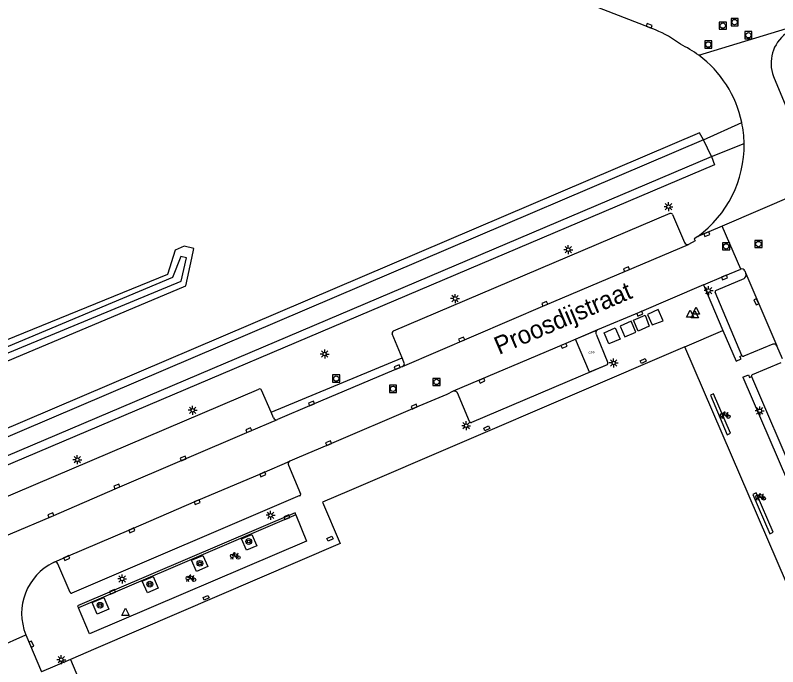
# Model space of a CAD drawing. Extents: x 136000 to 138005, y 398500 to 400500.
# Drawn here: x 137459.6 to 137566, y 399832.1 to 399923.1 of the extents above; entities that cross this region are included whole.
import ezdxf

# ---------------------------------------------------------------- set-up
doc = ezdxf.new("R2010")
doc.units = 0
for name, color, linetype in [('bp-grn-parkeervak', 7, 'Continuous'), ('gg-anno-openbare ruimte label', 7, 'Continuous'), ('gg-bbg-hoofdgebouw', 7, 'Continuous'), ('gg-knt-onverhard', 7, 'Continuous'), ('gg-knt-verharding', 7, 'Continuous'), ('gg-knt-verharding nz', 7, 'Continuous'), ('gg-kntw-bovenkant insteek waterloop', 7, 'Continuous'), ('gg-kntw-waterlijn', 7, 'Continuous'), ('gg-kwrk-afval apart plaats', 7, 'Continuous'), ('gt-grn-afwateringsgoot', 7, 'Continuous'), ('gt-grn-groengrens', 7, 'Continuous'), ('gt-grn-weggrens', 7, 'Continuous'), ('gt-symb-boom', 7, 'Continuous'), ('gt-symb-fietsenrek', 7, 'Continuous'), ('gt-symb-kolk', 7, 'Continuous'), ('gt-symb-kolk center center', 7, 'Continuous'), ('gt-symb-lichtmast', 7, 'Continuous'), ('gt-symb-rioolschacht', 7, 'Continuous'), ('gt-symb-waterafsluiter', 7, 'Continuous'), ('kenmerkpunt gehandicapten parkeerplaats', 7, 'Continuous')]:
    doc.layers.add(name, color=color, linetype=linetype)

# ---------------------------------------------------------------- blocks, each defined once
blk = doc.blocks.new('gt0-KOLK')
at = {"layer": 'gt-symb-kolk'}
blk.add_lwpolyline([(0, 0), (0.37, 0), (0.37, 0.4), (-0.38, 0.4), (-0.38, 0), (0, 0)], dxfattribs=at)
blk = doc.blocks.new('gt0-RS')
at = {"layer": 'gt-symb-rioolschacht'}
blk.add_lwpolyline([(-0.5, -0.5), (0.5, -0.5), (0.5, 0.5), (-0.5, 0.5)], close=True, dxfattribs=at)
blk.add_circle((0, 0), 0.375, dxfattribs=at)
blk = doc.blocks.new('gt0-LMAST')
at = {"layer": 'gt-symb-lichtmast'}
for p, q in [((-0.18, 0.17), (-0.45, 0.44)), ((-0.01, 0.25), (-0.01, 0.62)), ((0.17, 0.17), (0.44, 0.44)), ((-0.26, 0), (-0.63, 0)), ((-0.18, -0.18), (-0.45, -0.45)), ((-0.01, -0.25), (-0.01, -0.63)), ((0.44, -0.45), (0.17, -0.18)), ((0.24, 0), (0.62, 0))]:
    blk.add_line(p, q, dxfattribs=at)
blk.add_circle((-0.01, 0), 0.25, dxfattribs=at)
blk = doc.blocks.new('gt0-WAFSL')
at = {"layer": 'gt-symb-waterafsluiter'}
for p, q in [((-0.5, -0.33), (0, 0.67)), ((0, 0.67), (0.5, -0.33)), ((0.5, -0.33), (-0.5, -0.33))]:
    blk.add_line(p, q, dxfattribs=at)
blk = doc.blocks.new('gt0-KOLKCC')
at = {"layer": 'gt-symb-kolk center center'}
blk.add_lwpolyline([(-0.38, 0.2), (0.37, 0.2), (0.37, -0.2), (-0.38, -0.2)], close=True, dxfattribs=at)
blk = doc.blocks.new('gt0-FREK')
at = {"layer": 'gt-symb-fietsenrek'}
for p, q in [((0.26, 0.76), (0.29, 0.82)), ((0.54, 0.34), (0.26, 0.76)), ((0.29, 0.82), (0.77, 0.71)), ((0.77, 0.71), (0.54, 0.34)), ((0.76, 0.84), (0.87, 0.82)), ((0.77, 0.71), (0.84, 0.82)), ((0.89, 0.25), (0.77, 0.71))]:
    blk.add_line(p, q, dxfattribs=at)
for points in [[(-0.12, 0), (-0.05, 0.31), (0.05, 0.31), (0.12, 0)], [(0.04, 0.48), (0.23, 0.71), (0.26, 0.76)], [(0.29, 0.82), (0.36, 0.94), (0.45, 0.93)], [(0.54, 0.34), (0.56, 0.31), (0.89, 0.25)]]:
    blk.add_lwpolyline(points, dxfattribs=at)
for centre in [(0.04, 0.48), (0.89, 0.25)]:
    blk.add_circle(centre, 0.252, dxfattribs=at)
blk = doc.blocks.new('gt0-BOOM')
at = {"layer": 'gt-symb-boom'}
for radius in [0.4, 0.2]:
    blk.add_circle((0, 0), radius, dxfattribs=at)

msp = doc.modelspace()

# ---------------------------------------------------------------- linework, layer by layer
at = {"layer": 'bp-grn-parkeervak'}
msp.add_line((137540.63, 399878.57), (137542.28, 399874.56), dxfattribs=at)
msp.add_lwpolyline([(137542.2, 399874.29), (137539.74, 399873.25), (137537.77, 399877.84), (137540.85, 399879.16)], dxfattribs=at)
for centre, radius, start, end in [((137541.03, 399878.75), 0.443, 113.6843, 203.6632), ((137542.09, 399874.48), 0.215, 301.678, 8.2296), ((137542.07, 399874.47), 0.238, 9.4179, 23.7961)]:
    msp.add_arc(centre, radius, start, end, dxfattribs=at)
at = {"layer": 'gg-bbg-hoofdgebouw'}
for p, q in [((137553.01, 399876.79), (137506.17, 399856.67)), ((137573.95, 399828.13), (137553.01, 399876.79)), ((137506.17, 399856.67), (137502.47, 399855.08)), ((137470.81, 399834.68), (137467.27, 399833.16)), ((137467.27, 399833.16), (137480.21, 399803.03))]:
    msp.add_line(p, q, dxfattribs=at)
msp.add_lwpolyline([(137502.47, 399855.08), (137504.93, 399849.35), (137470.81, 399834.68)], dxfattribs=at)
at = {"layer": 'gg-knt-onverhard'}
msp.add_line((137556.75, 399903.36), (137555.61, 399905.67), dxfattribs=at)
for points in [[(137555.61, 399905.67), (137424.82, 399849.83), (137426.07, 399846.99)], [(137428.32, 399847.49), (137427.93, 399848.65), (137556.75, 399903.36)]]:
    msp.add_lwpolyline(points, dxfattribs=at)
at = {"layer": 'gg-knt-verharding'}
for p, q in [((137565.38, 399914.52), (137567.34, 399909.83)), ((137555.61, 399905.67), (137560.97, 399908.11)), ((137556.75, 399903.36), (137561.3, 399905.14)), ((137550.91, 399895.37), (137512.34, 399878.98)), ((137551.3, 399895.23), (137552.99, 399891.32)), ((137553.52, 399891.08), (137553.54, 399891.08)), ((137561.38, 399887.37), (137561.53, 399887.03)), ((137561.24, 399886.28), (137557.39, 399884.65)), ((137555.63, 399885.42), (137558.34, 399879.08)), ((137560.99, 399875.56), (137557.27, 399884.4)), ((137513.58, 399875.25), (137512.2, 399878.59)), ((137540.63, 399878.57), (137542.28, 399874.56)), ((137565.29, 399877.15), (137561.27, 399875.48)), ((137566.64, 399875.09), (137565.88, 399876.91)), ((137566.41, 399874.56), (137562.42, 399872.87)), ((137542.2, 399874.29), (137523.24, 399866.24)), ((137561.13, 399872.53), (137570.15, 399851.51)), ((137562.33, 399872.63), (137571.04, 399852.28)), ((137409.09, 399834.85), (137493.56, 399870.89)), ((137495.28, 399867.66), (137493.94, 399870.71)), ((137520.71, 399870.58), (137519.8, 399870.14)), ((137522.99, 399866.34), (137521.3, 399870.35)), ((137495.63, 399866.85), (137495.28, 399867.66)), ((137498.85, 399861.23), (137497.89, 399860.82)), ((137497.7, 399860.25), (137499.4, 399856.27)), ((137499.3, 399856.01), (137467.48, 399842.41)), ((137464.93, 399846.7), (137465, 399846.73)), ((137467.23, 399842.51), (137465.5, 399846.49)), ((137461.04, 399836.59), (137463.26, 399831.44))]:
    msp.add_line(p, q, dxfattribs=at)
for points in [[(137548.92, 399921.01), (137491.83, 399943.16), (137477.84, 399948.61)], [(137554.82, 399892.19), (137554.32, 399891.85), (137554.46, 399891.58), (137553.54, 399891.08)], [(137555.63, 399885.42), (137558.47, 399886.63), (137560.82, 399887.62)], [(137555.63, 399885.42), (137546.67, 399881.59), (137540.85, 399879.16)], [(137558.34, 399879.08), (137560.17, 399874.79), (137560.87, 399875.09), (137560.72, 399875.44), (137560.99, 399875.56)], [(137513.62, 399874.04), (137513.76, 399874.15), (137513.86, 399874.29), (137513.89, 399874.39), (137513.83, 399874.63), (137513.58, 399875.25)], [(137513.62, 399874.04), (137500.99, 399868.68), (137496.19, 399866.62)], [(137561.13, 399872.53), (137561.9, 399872.85), (137562.06, 399872.51), (137562.33, 399872.63)], [(137491.15, 399849.98), (137492.61, 399850.61), (137493.31, 399849.01), (137491.85, 399848.38), (137491.15, 399849.98)], [(137484.86, 399845.42), (137484.17, 399847), (137485.75, 399847.68), (137486.44, 399846.1), (137484.86, 399845.42)], [(137477.3, 399844.06), (137478.8, 399844.72), (137479.51, 399843.11), (137478.01, 399842.45), (137477.3, 399844.06)], [(137470.33, 399841.1), (137471.95, 399841.79), (137472.64, 399840.18), (137471.02, 399839.49), (137470.33, 399841.1)]]:
    msp.add_lwpolyline(points, dxfattribs=at)
for centre, radius, start, end in [((137543.24, 399907.04), 15.08, 52.5041, 67.8687), ((137570.31, 399916.34), 5.25, 127.1327, 200.3308), ((137545.59, 399904.8), 15.77, 53.4584, 64.311), ((137545.63, 399904.88), 15.68, 11.8757, 53.4027), ((137545.68, 399904.89), 15.62, 0.9044, 11.8693), ((137545.63, 399904.89), 15.67, 305.9015, 0.9259), ((137551.05, 399895.15), 0.259, 17.3495, 121.8003), ((137553.37, 399891.46), 0.409, 200.1591, 291.3586), ((137560.98, 399887.23), 0.423, 18.6111, 112.3318), ((137561, 399886.81), 0.576, 294.8097, 22.3092), ((137557.44, 399884.47), 0.184, 106.0295, 201.0291), ((137512.51, 399878.69), 0.333, 121.3779, 198.703), ((137541.03, 399878.75), 0.443, 113.6843, 203.6632), ((137565.45, 399876.69), 0.483, 26.9435, 109.2191), ((137561.2, 399875.75), 0.282, 223.4699, 285.3974), ((137542.09, 399874.47), 0.215, 301.663, 24.2802), ((137562.5, 399872.7), 0.181, 114.7504, 203.6613), ((137493.65, 399870.57), 0.332, 26.654, 104.7531), ((137520.85, 399870.04), 0.549, 33.5733, 104.9168), ((137496.03, 399867.04), 0.444, 204.5551, 289.9712), ((137523.17, 399866.43), 0.208, 206.6481, 289.3623), ((137498.11, 399860.43), 0.449, 119.5411, 203.2867), ((137499.23, 399856.18), 0.19, 290.9938, 25.7839), ((137465.12, 399846.35), 0.405, 21.2704, 107.5447), ((137468.4, 399839.57), 7.93, 115.9526, 202.04), ((137467.4, 399842.59), 0.19, 202.5779, 293.5833)]:
    msp.add_arc(centre, radius, start, end, dxfattribs=at)
at = {"layer": 'gg-knt-verharding nz'}
for p, q in [((137554.97, 399917.47), (137568.3, 399921.54)), ((137571.75, 399899.41), (137558.23, 399893.64)), ((137558.23, 399893.64), (137554.82, 399892.19)), ((137561.53, 399887.03), (137565.88, 399876.91)), ((137503.39, 399863.16), (137498.85, 399861.23)), ((137469.94, 399836.72), (137468.38, 399840.33))]:
    msp.add_line(p, q, dxfattribs=at)
for points in [[(137513.62, 399874.04), (137533.55, 399882.59), (137553.52, 399891.08)], [(137540.85, 399879.16), (137536.08, 399877.11), (137520.71, 399870.58)], [(137519.8, 399870.14), (137515.34, 399868.25), (137503.39, 399863.16)], [(137558.95, 399864.51), (137559.4, 399864.71), (137557.03, 399870.24), (137556.59, 399870.04), (137558.95, 399864.51)], [(137410.38, 399830), (137414.31, 399831.68), (137425.88, 399836.58), (137442.08, 399843.54), (137453.15, 399848.26), (137464.63, 399853.12), (137473.84, 399857.09), (137492.24, 399864.95), (137496.19, 399866.62)], [(137464.93, 399846.7), (137466.66, 399847.49), (137475.77, 399851.35), (137484.87, 399855.28), (137494.05, 399859.17), (137497.89, 399860.82)], [(137564.88, 399850.69), (137565.35, 399850.91), (137562.99, 399856.39), (137562.52, 399856.18), (137564.88, 399850.69)], [(137498.75, 399853.33), (137500.24, 399849.67), (137469.94, 399836.72)]]:
    msp.add_lwpolyline(points, dxfattribs=at)
at = {"layer": 'gg-kntw-bovenkant insteek waterloop'}
msp.add_lwpolyline([(137441.21, 399867.17), (137442.82, 399868.24), (137483.36, 399885.31), (137484.21, 399889.14), (137484.52, 399890.52), (137483.15, 399890.82), (137481.89, 399890.28), (137480.8, 399886.86), (137444.33, 399872.05), (137441.43, 399870.88), (137439.76, 399870.67)], dxfattribs=at)
at = {"layer": 'gg-kntw-waterlijn'}
msp.add_lwpolyline([(137440.37, 399868.41), (137482.72, 399885.96), (137483.49, 399889.18), (137482.68, 399889.37), (137481.54, 399886.46), (137439.94, 399869.01)], dxfattribs=at)
at = {"layer": 'gg-kwrk-afval apart plaats'}
for points in [[(137550, 399880.42), (137549.32, 399881.98), (137547.83, 399881.3), (137548.46, 399879.83), (137550, 399880.42)], [(137548.07, 399879.68), (137546.53, 399878.98), (137545.87, 399880.52), (137547.47, 399881.19), (137548.07, 399879.68)], [(137545.55, 399880.34), (137543.99, 399879.68), (137544.64, 399878.19), (137546.18, 399878.85), (137545.55, 399880.34)], [(137543.98, 399877.85), (137542.43, 399877.19), (137541.77, 399878.75), (137543.32, 399879.43), (137543.98, 399877.85)]]:
    msp.add_lwpolyline(points, dxfattribs=at)
at = {"layer": 'gt-grn-afwateringsgoot'}
msp.add_line((137468.26, 399840.62), (137468.38, 399840.33), dxfattribs=at)
for points in [[(137498.75, 399853.33), (137498.63, 399853.61), (137468.26, 399840.62)], [(137498.75, 399853.33), (137473.21, 399842.41), (137468.38, 399840.33)]]:
    msp.add_lwpolyline(points, dxfattribs=at)
at = {"layer": 'gt-grn-groengrens'}
for p, q in [((137555.05, 399906.63), (137423.42, 399850.48)), ((137555.61, 399905.67), (137555.05, 399906.63)), ((137495.28, 399867.66), (137513.58, 399875.25))]:
    msp.add_line(p, q, dxfattribs=at)
msp.add_lwpolyline([(137556.75, 399903.36), (137557.17, 399902.16), (137428.32, 399847.49)], dxfattribs=at)
at = {"layer": 'gt-grn-weggrens'}
for p, q in [((137560.82, 399887.62), (137558.23, 399893.64)), ((137553.01, 399876.79), (137558.34, 399879.08)), ((137455.54, 399834.12), (137461.04, 399836.59)), ((137467.27, 399833.16), (137463.26, 399831.44))]:
    msp.add_line(p, q, dxfattribs=at)

# ---------------------------------------------------------------- block references
at = {"layer": 'gt-symb-boom'}
for p in [(137492.16, 399849.61), (137485.35, 399846.56), (137478.36, 399843.66), (137471.41, 399840.72)]:
    msp.add_blockref('gt0-BOOM', p, dxfattribs=at)
at = {"layer": 'gt-symb-fietsenrek'}
for p in [(137558.2, 399866.79), (137563.14, 399855.38), (137489.81, 399847.13), (137483.63, 399844.02)]:
    msp.add_blockref('gt0-FREK', p, dxfattribs=at)
at = {"layer": 'gt-symb-kolk'}
for p, rotation in [((137547.98, 399921.38), -21.204959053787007), ((137556.01, 399892.7), -156.93068770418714), ((137544.97, 399887.44), 22.43983459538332), ((137558.47, 399886.63), -156.7282916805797), ((137533.55, 399882.59), 22.439834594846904), ((137563.19, 399883.15), 113.3045484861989), ((137546.67, 399881.59), -156.7282916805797), ((137521.96, 399877.62), 22.439834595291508), ((137536.08, 399877.11), -156.7282916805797), ((137512.95, 399873.76), 22.439834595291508), ((137524.62, 399872.24), -156.72829168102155), ((137500.99, 399868.68), 22.439834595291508), ((137515.34, 399868.25), 22.964402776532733), ((137492.24, 399864.95), 22.439834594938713), ((137503.39, 399863.16), 22.964402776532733), ((137483.08, 399861.03), 22.439834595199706), ((137494.05, 399859.17), -157.02816700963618), ((137473.84, 399857.09), 22.439834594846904), ((137484.87, 399855.28), -156.64140430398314), ((137464.63, 399853.12), 22.439834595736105), ((137497.56, 399852.82), 23.322563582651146), ((137475.77, 399851.35), -157.017586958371), ((137466.66, 399847.49), -155.69829762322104), ((137473.21, 399842.41), 22.063654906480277), ((137461.64, 399835.19), -66.68484712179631)]:
    msp.add_blockref('gt0-KOLK', p, dxfattribs=dict(at, rotation=rotation))
at = {"layer": 'gt-symb-kolk center center'}
for p, rotation in [((137547.23, 399874.8), 23.25369278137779), ((137525.38, 399865.41), 23.253692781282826), ((137503.5, 399850.02), -154.45997656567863), ((137486.21, 399841.76), 24.07393052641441)]:
    msp.add_blockref('gt0-KOLKCC', p, dxfattribs=dict(at, rotation=rotation))
at = {"layer": 'gt-symb-lichtmast'}
for p in [(137550.75, 399896.34), (137536.76, 399890.34), (137556.34, 399884.63), (137520.97, 399883.52), (137502.77, 399875.78), (137543.1, 399874.53), (137484.34, 399867.92), (137563.49, 399867.85), (137522.51, 399865.77), (137468.24, 399861.02), (137495.21, 399853.27), (137474.5, 399844.39), (137466, 399833.11)]:
    msp.add_blockref('gt0-LMAST', p, dxfattribs=at)
at = {"layer": 'gt-symb-rioolschacht'}
for p in [(137559.97, 399922.1), (137558.32, 399921.61), (137561.9, 399920.27), (137556.3, 399918.97), (137563.3, 399891.13), (137558.79, 399890.8), (137504.37, 399872.35), (137518.37, 399871.88), (137512.3, 399870.92)]:
    msp.add_blockref('gt0-RS', p, dxfattribs=at)
at = {"layer": 'gt-symb-waterafsluiter'}
for p in [(137553.76, 399881.24), (137554.59, 399881.66), (137554.42, 399881.15), (137474.96, 399839.63)]:
    msp.add_blockref('gt0-WAFSL', p, dxfattribs=at)

# ---------------------------------------------------------------- texts
at = {"layer": 'gg-anno-openbare ruimte label'}
msp.add_text('Proosdijstraat', height=2.5, rotation=23.1, dxfattribs=at).set_placement((137527.09, 399875.64))
at = {"layer": 'kenmerkpunt gehandicapten parkeerplaats'}
msp.add_text('GPP', height=0.3, dxfattribs=at).set_placement((137539.58, 399875.83))

doc.saveas('drawing.dxf')
